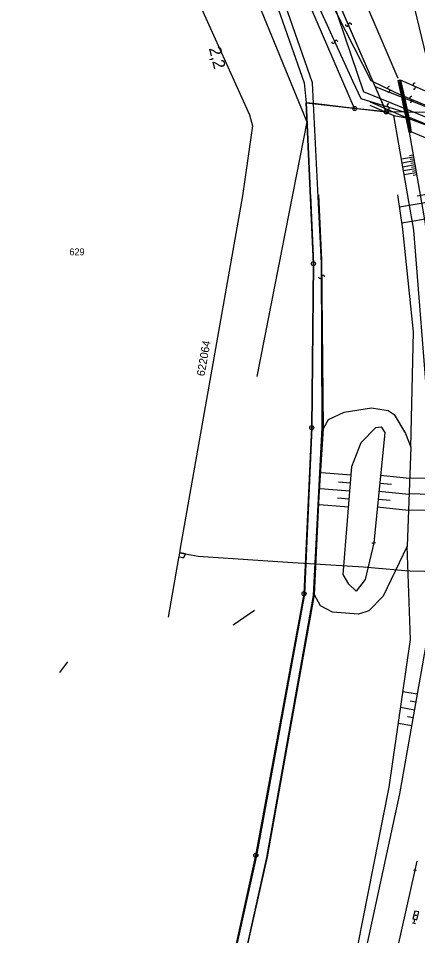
# Model space of a CAD drawing. Extents: x -469926 to -462499, y -1098642 to -1092733.
# Drawn here: x -465883.2 to -465783.5, y -1094774 to -1094544.8 of the extents above; entities that cross this region are included whole.
import ezdxf

# ---------------------------------------------------------------- set-up
doc = ezdxf.new("R2010")
doc.units = 0
for name, color, linetype in [('Vrstva 1', 7, 'Continuous'), ('Vrstva 10', 7, 'Continuous'), ('Vrstva 12', 7, 'Continuous'), ('Vrstva 14', 7, 'Continuous'), ('Vrstva 24', 7, 'Continuous'), ('Vrstva 4', 7, 'Continuous'), ('Vrstva 40', 7, 'Continuous'), ('Vrstva 48', 7, 'Continuous'), ('Vrstva 50', 7, 'Continuous'), ('Vrstva 51', 7, 'Continuous'), ('Vrstva 6', 7, 'Continuous'), ('Vrstva 62', 7, 'Continuous'), ('Vrstva 63', 7, 'Continuous'), ('Vrstva 7', 7, 'Continuous')]:
    doc.layers.add(name, color=color, linetype=linetype)

msp = doc.modelspace()

# ---------------------------------------------------------------- linework, layer by layer
at = {"layer": 'Vrstva 1'}
for p, q in [((-465794.58, -1094560.69), (-465808.97, -1094527.39)), ((-465794.58, -1094560.69), (-465808.97, -1094527.39)), ((-465799.23, -1094567.35), (-465815.55, -1094529.56)), ((-465799.23, -1094567.35), (-465815.55, -1094529.56)), ((-465821.49, -1094533.36), (-465811.8, -1094560.96)), ((-465821.49, -1094533.36), (-465811.8, -1094560.96)), ((-465809.71, -1094560.9), (-465819.72, -1094532.23)), ((-465809.71, -1094560.9), (-465819.72, -1094532.23)), ((-465811.8, -1094560.96), (-465811.35, -1094565.9)), ((-465811.8, -1094560.96), (-465811.35, -1094565.9)), ((-465809.45, -1094566.13), (-465809.71, -1094560.9)), ((-465809.45, -1094566.13), (-465809.71, -1094560.9)), ((-465792.03, -1094566.59), (-465794.58, -1094560.69)), ((-465792.03, -1094566.59), (-465794.58, -1094560.69)), ((-465809.45, -1094566.13), (-465811.35, -1094565.9)), ((-465811.35, -1094565.9), (-465809.53, -1094606.14)), ((-465809.45, -1094566.13), (-465811.35, -1094565.9)), ((-465811.35, -1094565.9), (-465809.53, -1094606.14)), ((-465799.23, -1094567.35), (-465809.45, -1094566.13)), ((-465799.23, -1094567.35), (-465809.45, -1094566.13)), ((-465791.33, -1094568.21), (-465799.23, -1094567.35)), ((-465791.33, -1094568.21), (-465799.23, -1094567.35)), ((-465791.33, -1094568.21), (-465792.03, -1094566.59)), ((-465791.33, -1094568.21), (-465792.03, -1094566.59)), ((-465786.67, -1094568.24), (-465791.33, -1094568.21)), ((-465786.67, -1094568.24), (-465791.33, -1094568.21)), ((-465786.15, -1094568.25), (-465786.67, -1094568.24)), ((-465786.15, -1094568.25), (-465786.67, -1094568.24)), ((-465777.3, -1094568.32), (-465786.15, -1094568.25)), ((-465777.3, -1094568.32), (-465786.15, -1094568.25)), ((-465809.53, -1094606.14), (-465809.93, -1094647.11)), ((-465809.53, -1094606.14), (-465809.93, -1094647.11)), ((-465809.93, -1094647.11), (-465811.86, -1094688.6)), ((-465809.93, -1094647.11), (-465811.86, -1094688.6)), ((-465811.86, -1094688.6), (-465823.89, -1094753.98)), ((-465829.52, -1094696.37), (-465824.2, -1094692.72)), ((-465829.52, -1094696.37), (-465824.2, -1094692.72)), ((-465870.94, -1094705.63), (-465872.92, -1094708.31)), ((-465823.89, -1094753.98), (-465836.47, -1094811.3))]:
    msp.add_line(p, q, dxfattribs=at)
at = {"layer": 'Vrstva 10'}
for points in [[(-465809.93, -1094647.11), (-465809.53, -1094606.14), (-465811.35, -1094565.9), (-465798.73, -1094567.35), (-465791.33, -1094568.21), (-465808.97, -1094527.39), (-465826.29, -1094474.97), (-465841.49, -1094454.46), (-465856.3, -1094454.39), (-465881.69, -1094409.24), (-465897.74, -1094402.23), (-465890.27, -1094385.04), (-465899.84, -1094371.44), (-465920.21, -1094342.38), (-465937.77, -1094317.53), (-465976.87, -1094259.1), (-466033.38, -1094177.84)], [(-465971.12, -1095322.11), (-465971.08, -1095322.03), (-465956.67, -1095253.05), (-465943.86, -1095198.32), (-465933.61, -1095151.26), (-465927.48, -1095140.67), (-465904.34, -1095122.76), (-465896.96, -1095106.57), (-465882.27, -1095049.78), (-465880.26, -1095017.78), (-465876.96, -1095005.81), (-465860.31, -1094932.56), (-465833.8, -1094811.76), (-465836.47, -1094811.3), (-465823.89, -1094753.98), (-465811.86, -1094688.6), (-465809.93, -1094647.11)]]:
    msp.add_lwpolyline(points, dxfattribs=at)
at = {"layer": 'Vrstva 12'}
for p, q in [((-465855.86, -1094501.44), (-465825.48, -1094568.94)), ((-465855.86, -1094501.44), (-465825.48, -1094568.94)), ((-465825.48, -1094568.94), (-465824.73, -1094571.69)), ((-465825.48, -1094568.94), (-465824.73, -1094571.69)), ((-465824.73, -1094571.69), (-465827.25, -1094589.21)), ((-465824.73, -1094571.69), (-465827.25, -1094589.21)), ((-465827.25, -1094589.21), (-465842.74, -1094677.19)), ((-465842.74, -1094677.19), (-465842.95, -1094678.38)), ((-465843.18, -1094679.66), (-465845.78, -1094694.43)), ((-465843.13, -1094679.36), (-465843.18, -1094679.66)), ((-465842.95, -1094678.38), (-465843.13, -1094679.36)), ((-465843.13, -1094679.36), (-465842.54, -1094679.46)), ((-465842.31, -1094678.49), (-465842.95, -1094678.38)), ((-465842.95, -1094678.38), (-465841.43, -1094678.64)), ((-465842.54, -1094679.46), (-465842.19, -1094679.52)), ((-465841.43, -1094678.64), (-465842.31, -1094678.49)), ((-465842.19, -1094679.52), (-465841.85, -1094679.58)), ((-465841.85, -1094679.58), (-465841.43, -1094678.64)), ((-465841.43, -1094678.64), (-465840.2, -1094678.86)), ((-465840.2, -1094678.86), (-465840.1, -1094678.87)), ((-465840.1, -1094678.87), (-465838.27, -1094679.2)), ((-465838.27, -1094679.2), (-465814.65, -1094680.76)), ((-465814.65, -1094680.76), (-465797.01, -1094681.91)), ((-465814.65, -1094680.76), (-465797.01, -1094681.91)), ((-465797.01, -1094681.91), (-465786.61, -1094682.8)), ((-465797.01, -1094681.91), (-465786.61, -1094682.8)), ((-465786.61, -1094682.8), (-465785.36, -1094682.84)), ((-465786.61, -1094682.8), (-465785.36, -1094682.84)), ((-465785.36, -1094682.84), (-465761.37, -1094683.51)), ((-465785.36, -1094682.84), (-465761.37, -1094683.51))]:
    msp.add_line(p, q, dxfattribs=at)
at = {"layer": 'Vrstva 14'}
for p, q in [((-465839.94, -1094500.3), (-465811.14, -1094570.65)), ((-465839.94, -1094500.3), (-465811.14, -1094570.65)), ((-465811.14, -1094570.65), (-465823.68, -1094634.31)), ((-465811.14, -1094570.65), (-465823.68, -1094634.31))]:
    msp.add_line(p, q, dxfattribs=at)
at = {"layer": 'Vrstva 24'}
for centre, radius in [((-465799.23, -1094567.35), 0.5), ((-465799.23, -1094567.35), 0.5), ((-465799.23, -1094567.35), 0.1), ((-465799.23, -1094567.35), 0.1), ((-465791.33, -1094568.21), 0.5), ((-465791.33, -1094568.21), 0.5), ((-465791.33, -1094568.21), 0.1), ((-465791.33, -1094568.21), 0.1), ((-465809.53, -1094606.14), 0.5), ((-465809.53, -1094606.14), 0.5), ((-465809.53, -1094606.14), 0.1), ((-465809.53, -1094606.14), 0.1), ((-465809.93, -1094647.11), 0.5), ((-465809.93, -1094647.11), 0.5), ((-465809.93, -1094647.11), 0.1), ((-465809.93, -1094647.11), 0.1), ((-465811.86, -1094688.6), 0.5), ((-465811.86, -1094688.6), 0.5), ((-465811.86, -1094688.6), 0.1), ((-465811.86, -1094688.6), 0.1), ((-465823.89, -1094753.98), 0.5), ((-465823.89, -1094753.98), 0.1)]:
    msp.add_circle(centre, radius, dxfattribs=at)
at = {"layer": 'Vrstva 4'}
for p, q in [((-465814.04, -1094529.06), (-465799.71, -1094560.58)), ((-465814.04, -1094529.06), (-465799.71, -1094560.58)), ((-465795.11, -1094560.44), (-465811.39, -1094528.19)), ((-465795.11, -1094560.44), (-465811.39, -1094528.19)), ((-465799.71, -1094560.58), (-465797.66, -1094564.85)), ((-465799.71, -1094560.58), (-465797.66, -1094564.85)), ((-465794.58, -1094560.69), (-465795.11, -1094560.44)), ((-465794.58, -1094560.69), (-465795.11, -1094560.44)), ((-465787.55, -1094564.06), (-465794.58, -1094560.69)), ((-465787.55, -1094564.06), (-465794.58, -1094560.69)), ((-465788.34, -1094560.32), (-465787.83, -1094560.21)), ((-465788.34, -1094560.32), (-465787.83, -1094560.21)), ((-465787.55, -1094564.06), (-465788.34, -1094560.32)), ((-465787.55, -1094564.06), (-465788.34, -1094560.32)), ((-465787.83, -1094560.21), (-465776.93, -1094565)), ((-465786.98, -1094564.3), (-465787.83, -1094560.21)), ((-465787.83, -1094560.21), (-465776.93, -1094565)), ((-465786.98, -1094564.3), (-465787.83, -1094560.21)), ((-465797.66, -1094564.85), (-465792.03, -1094566.59)), ((-465797.66, -1094564.85), (-465792.03, -1094566.59)), ((-465786.98, -1094564.3), (-465787.55, -1094564.06)), ((-465786.67, -1094568.24), (-465787.55, -1094564.06)), ((-465786.98, -1094564.3), (-465787.55, -1094564.06)), ((-465786.67, -1094568.24), (-465787.55, -1094564.06)), ((-465777.3, -1094568.32), (-465786.98, -1094564.3)), ((-465786.15, -1094568.25), (-465786.98, -1094564.3)), ((-465777.3, -1094568.32), (-465786.98, -1094564.3)), ((-465786.15, -1094568.25), (-465786.98, -1094564.3)), ((-465807.49, -1094606.08), (-465809.45, -1094566.13)), ((-465807.49, -1094606.08), (-465809.45, -1094566.13)), ((-465792.03, -1094566.59), (-465786.67, -1094568.24)), ((-465792.03, -1094566.59), (-465786.67, -1094568.24)), ((-465786.47, -1094569.17), (-465786.67, -1094568.24)), ((-465786.47, -1094569.17), (-465786.67, -1094568.24)), ((-465785.91, -1094569.4), (-465786.47, -1094569.17)), ((-465785.62, -1094573.23), (-465786.47, -1094569.17)), ((-465785.91, -1094569.4), (-465786.47, -1094569.17)), ((-465785.62, -1094573.23), (-465786.47, -1094569.17)), ((-465785.91, -1094569.4), (-465786.15, -1094568.25)), ((-465785.91, -1094569.4), (-465786.15, -1094568.25)), ((-465774.94, -1094573.92), (-465785.91, -1094569.4)), ((-465785.13, -1094573.15), (-465785.91, -1094569.4)), ((-465774.94, -1094573.92), (-465785.91, -1094569.4)), ((-465785.13, -1094573.15), (-465785.91, -1094569.4)), ((-465785.13, -1094573.15), (-465785.62, -1094573.23)), ((-465785.13, -1094573.15), (-465785.62, -1094573.23)), ((-465774.06, -1094577.88), (-465785.13, -1094573.15)), ((-465774.06, -1094577.88), (-465785.13, -1094573.15)), ((-465807.3, -1094647.03), (-465807.49, -1094606.08)), ((-465807.3, -1094647.03), (-465807.49, -1094606.08)), ((-465809.48, -1094689.06), (-465807.3, -1094647.03)), ((-465809.48, -1094689.06), (-465807.3, -1094647.03)), ((-465821.15, -1094754.5), (-465809.48, -1094689.06)), ((-465833.8, -1094811.76), (-465821.15, -1094754.5))]:
    msp.add_line(p, q, dxfattribs=at)
at = {"layer": 'Vrstva 40'}
for p, q in [((-465788.11, -1094560.62), (-465787.1, -1094564.72)), ((-465788.11, -1094560.62), (-465787.1, -1094564.72)), ((-465787.1, -1094564.72), (-465785.41, -1094573.03)), ((-465787.1, -1094564.72), (-465785.41, -1094573.03))]:
    msp.add_line(p, q, dxfattribs=at)
at = {"layer": 'Vrstva 48'}
for p, q in [((-465784.52, -1094579.48), (-465787.54, -1094580.01)), ((-465784.52, -1094579.48), (-465787.54, -1094580.01)), ((-465784.6, -1094578.98), (-465785.51, -1094579.14)), ((-465784.6, -1094578.98), (-465785.51, -1094579.14)), ((-465784.34, -1094580.46), (-465787.36, -1094580.99)), ((-465784.34, -1094580.46), (-465787.36, -1094580.99)), ((-465784.17, -1094581.45), (-465787.19, -1094581.98)), ((-465784.17, -1094581.45), (-465787.19, -1094581.98)), ((-465784.43, -1094579.97), (-465785.34, -1094580.13)), ((-465784.43, -1094579.97), (-465785.34, -1094580.13)), ((-465784.26, -1094580.95), (-465785.16, -1094581.11)), ((-465784.26, -1094580.95), (-465785.16, -1094581.11)), ((-465783.99, -1094582.43), (-465787.02, -1094582.96)), ((-465783.99, -1094582.43), (-465787.02, -1094582.96)), ((-465783.82, -1094583.41), (-465786.84, -1094583.95)), ((-465783.82, -1094583.41), (-465786.84, -1094583.95)), ((-465784.08, -1094581.94), (-465784.99, -1094582.1)), ((-465784.08, -1094581.94), (-465784.99, -1094582.1)), ((-465783.91, -1094582.92), (-465784.81, -1094583.08)), ((-465783.91, -1094582.92), (-465784.81, -1094583.08)), ((-465783.73, -1094583.91), (-465784.64, -1094584.07)), ((-465783.73, -1094583.91), (-465784.64, -1094584.07))]:
    msp.add_line(p, q, dxfattribs=at)
for points in [[(-465800.1, -1094658.98), (-465807.58, -1094658.39)], [(-465800.1, -1094658.98), (-465807.58, -1094658.39)], [(-465792.77, -1094658.97), (-465785.51, -1094659.69)], [(-465792.77, -1094658.97), (-465785.51, -1094659.69)], [(-465777.23, -1094659.89), (-465785.51, -1094659.69)], [(-465777.23, -1094659.89), (-465785.51, -1094659.69)], [(-465800.26, -1094660.97), (-465803.23, -1094660.74)], [(-465800.26, -1094660.97), (-465803.23, -1094660.74)], [(-465792.97, -1094660.96), (-465790.01, -1094661.25)], [(-465792.97, -1094660.96), (-465790.01, -1094661.25)], [(-465800.42, -1094662.96), (-465807.79, -1094662.38)], [(-465800.42, -1094662.96), (-465807.79, -1094662.38)], [(-465793.16, -1094662.95), (-465785.65, -1094663.69)], [(-465793.16, -1094662.95), (-465785.65, -1094663.69)], [(-465777.32, -1094663.89), (-465785.65, -1094663.68)], [(-465777.32, -1094663.89), (-465785.65, -1094663.68)], [(-465800.73, -1094666.95), (-465808.01, -1094666.38)], [(-465800.73, -1094666.95), (-465808.01, -1094666.38)], [(-465800.57, -1094664.96), (-465803.5, -1094664.73)], [(-465800.57, -1094664.96), (-465803.5, -1094664.73)], [(-465793.36, -1094664.94), (-465790.31, -1094665.24)], [(-465793.36, -1094664.94), (-465790.31, -1094665.24)], [(-465793.56, -1094666.93), (-465785.8, -1094667.7)], [(-465793.56, -1094666.93), (-465785.8, -1094667.7)], [(-465777.42, -1094667.88), (-465785.8, -1094667.68)], [(-465777.42, -1094667.88), (-465785.8, -1094667.68)]]:
    msp.add_lwpolyline(points, dxfattribs=at)
at = {"layer": 'Vrstva 51'}
for centre, radius, start, end in [((-465801.13, -1094546.41), 0.377, 174.0343, 1.6975), ((-465801.13, -1094546.41), 0.377, 174.0343, 1.6975), ((-465800.38, -1094546.39), 0.376, 354.7104, 181.0215), ((-465800.38, -1094546.39), 0.376, 354.7104, 181.0215), ((-465804.58, -1094550.71), 0.377, 174.0343, 1.6975), ((-465804.58, -1094550.71), 0.377, 174.0343, 1.6975), ((-465803.83, -1094550.69), 0.376, 354.7104, 181.0215), ((-465803.83, -1094550.69), 0.376, 354.7104, 181.0215), ((-465784.25, -1094561.38), 0.376, 68.9904, 255.3015), ((-465784.25, -1094561.38), 0.376, 68.9904, 255.3015), ((-465790.61, -1094562.18), 0.376, 68.9904, 255.3015), ((-465790.61, -1094562.18), 0.376, 68.9904, 255.3015), ((-465790.79, -1094562.91), 0.377, 248.3143, 75.9775), ((-465790.79, -1094562.91), 0.377, 248.3143, 75.9775), ((-465784.43, -1094562.11), 0.377, 248.3143, 75.9775), ((-465784.43, -1094562.11), 0.377, 248.3143, 75.9775), ((-465785.06, -1094564.69), 0.376, 68.9904, 255.3015), ((-465785.06, -1094564.69), 0.376, 68.9904, 255.3015), ((-465785.25, -1094565.42), 0.377, 248.3143, 75.9775), ((-465785.25, -1094565.42), 0.377, 248.3143, 75.9775), ((-465790.75, -1094566.59), 0.376, 68.9904, 255.3015), ((-465790.75, -1094566.59), 0.376, 68.9904, 255.3015), ((-465790.93, -1094567.32), 0.377, 248.3143, 75.9775), ((-465790.93, -1094567.32), 0.377, 248.3143, 75.9775), ((-465807.1, -1094609.41), 0.376, 354.7104, 181.0215), ((-465807.1, -1094609.41), 0.376, 354.7104, 181.0215), ((-465807.85, -1094609.43), 0.377, 174.0343, 1.6975), ((-465807.85, -1094609.43), 0.377, 174.0343, 1.6975)]:
    msp.add_arc(centre, radius, start, end, dxfattribs=at)
at = {"layer": 'Vrstva 6'}
for p, q in [((-465826.41, -1094476.15), (-465797, -1094563.21)), ((-465826.41, -1094476.15), (-465797, -1094563.21)), ((-465788.27, -1094560.36), (-465787.77, -1094560.25)), ((-465788.27, -1094560.36), (-465787.77, -1094560.25)), ((-465788.07, -1094561.22), (-465788.27, -1094560.36)), ((-465788.07, -1094561.22), (-465788.27, -1094560.36)), ((-465787.77, -1094560.25), (-465786.78, -1094564.6)), ((-465787.77, -1094560.25), (-465786.78, -1094564.6)), ((-465750.93, -1094581.98), (-465797, -1094563.21)), ((-465750.93, -1094581.98), (-465797, -1094563.21)), ((-465788.07, -1094561.22), (-465786.14, -1094570.03)), ((-465788.07, -1094561.22), (-465786.14, -1094570.03)), ((-465786.78, -1094564.6), (-465785.64, -1094569.93)), ((-465786.78, -1094564.6), (-465785.64, -1094569.93)), ((-465786.14, -1094570.03), (-465785.57, -1094573.33)), ((-465786.14, -1094570.03), (-465785.57, -1094573.33)), ((-465785.64, -1094569.93), (-465785.07, -1094573.24)), ((-465785.64, -1094569.93), (-465785.07, -1094573.24)), ((-465785.57, -1094573.33), (-465785.07, -1094573.24)), ((-465785.57, -1094573.33), (-465785.07, -1094573.24))]:
    msp.add_line(p, q, dxfattribs=at)
at = {"layer": 'Vrstva 62'}
for points in [[(-465788.32, -1094559.86), (-465801.66, -1094528.72), (-465815.01, -1094497.59)], [(-465788.32, -1094559.86), (-465801.66, -1094528.72), (-465815.01, -1094497.59)], [(-465775.73, -1094531.28), (-465791.14, -1094509.48), (-465790.42, -1094523.45), (-465784.31, -1094542.36), (-465779.58, -1094561.66), (-465778.55, -1094564.39), (-465776.93, -1094565.02), (-465774.67, -1094563.48)], [(-465775.73, -1094531.28), (-465791.14, -1094509.48), (-465790.42, -1094523.45), (-465784.31, -1094542.36), (-465779.58, -1094561.66), (-465778.55, -1094564.39), (-465776.93, -1094565.02), (-465774.67, -1094563.48)], [(-465793.9, -1094561.94), (-465781.72, -1094566.73), (-465774.68, -1094569.37), (-465771.5, -1094570.57)], [(-465793.9, -1094561.94), (-465781.72, -1094566.73), (-465774.68, -1094569.37), (-465771.5, -1094570.57)], [(-465795.46, -1094566.53), (-465789.46, -1094569.06), (-465786.29, -1094569.64)], [(-465795.46, -1094566.53), (-465789.46, -1094569.06), (-465786.29, -1094569.64)], [(-465762.88, -1094578.84), (-465774.97, -1094573.96), (-465786.29, -1094569.64), (-465795.3, -1094565.8)], [(-465762.88, -1094578.84), (-465774.97, -1094573.96), (-465786.29, -1094569.64), (-465795.3, -1094565.8)], [(-465780.67, -1094645.08), (-465784.42, -1094597.72), (-465786.94, -1094583.39), (-465789.46, -1094569.06)], [(-465780.67, -1094645.08), (-465784.42, -1094597.72), (-465786.94, -1094583.39), (-465789.46, -1094569.06)], [(-465785.61, -1094573.3), (-465781.58, -1094596.08), (-465777.92, -1094635.27), (-465777.31, -1094653.49), (-465778.11, -1094671.71)], [(-465785.61, -1094573.3), (-465781.58, -1094596.08), (-465777.92, -1094635.27), (-465777.31, -1094653.49), (-465778.11, -1094671.71)]]:
    msp.add_lwpolyline(points, dxfattribs=at)
at = {"layer": 'Vrstva 63'}
for p, q in [((-465794.45, -1094675.92), (-465794.45, -1094675.92)), ((-465794.45, -1094675.92), (-465794.45, -1094675.92)), ((-465784.16, -1094757.68), (-465784.16, -1094757.68)), ((-465784.75, -1094770.84), (-465784.02, -1094771.01)), ((-465784.38, -1094770.92), (-465784.38, -1094770.92))]:
    msp.add_line(p, q, dxfattribs=at)
for points in [[(-465810.25, -1094588.92), (-465809.52, -1094606.16), (-465809.9, -1094647.03), (-465811.72, -1094688.73), (-465823.7, -1094754.13), (-465836.49, -1094811.38), (-465863.42, -1094931.53), (-465880.55, -1094999.89)], [(-465876.78, -1095005.61), (-465860.14, -1094932.66), (-465833.88, -1094811.73), (-465820.99, -1094754.37), (-465809.21, -1094688.88), (-465808.07, -1094664.22), (-465806.99, -1094647.32), (-465807.43, -1094605.16), (-465808.18, -1094588.92)], [(-465780.53, -1094588.92), (-465778.36, -1094601.72), (-465776.75, -1094640.23), (-465777.64, -1094676.88), (-465778.29, -1094685), (-465781.16, -1094700.08), (-465788, -1094738.59), (-465798.12, -1094785.19)], [(-465785.22, -1094651.99), (-465784.54, -1094623.15), (-465787.22, -1094597.51), (-465788.41, -1094588.92)], [(-465785.22, -1094651.99), (-465784.54, -1094623.15), (-465787.22, -1094597.51), (-465788.41, -1094588.92)], [(-465780.23, -1094590.7), (-465787.98, -1094592.01)], [(-465780.23, -1094590.7), (-465787.98, -1094592.01)], [(-465781.7, -1094588.92), (-465783.64, -1094589.25)], [(-465781.7, -1094588.92), (-465783.64, -1094589.25)], [(-465779.56, -1094594.64), (-465787.43, -1094595.97)], [(-465779.56, -1094594.64), (-465787.43, -1094595.97)], [(-465806.99, -1094647.32), (-465805.77, -1094645.07), (-465801.82, -1094643.27), (-465795.01, -1094642.17), (-465790.81, -1094642.78), (-465789.36, -1094643.78), (-465786.56, -1094648.54), (-465785.22, -1094651.99), (-465785.8, -1094667.7)], [(-465806.99, -1094647.32), (-465805.77, -1094645.07), (-465801.82, -1094643.27), (-465795.01, -1094642.17), (-465790.81, -1094642.78), (-465789.36, -1094643.78), (-465786.56, -1094648.54), (-465785.22, -1094651.99), (-465785.8, -1094667.7)], [(-465799.93, -1094656.79), (-465797.62, -1094650.78), (-465793.92, -1094647.08), (-465792.62, -1094646.93), (-465791.72, -1094648.33), (-465794.45, -1094675.92), (-465796.55, -1094685.08), (-465798.81, -1094687.94)], [(-465799.93, -1094656.79), (-465797.62, -1094650.78), (-465793.92, -1094647.08), (-465792.62, -1094646.93), (-465791.72, -1094648.33), (-465794.45, -1094675.92), (-465796.55, -1094685.08), (-465798.81, -1094687.94)], [(-465802.06, -1094683.83), (-465799.93, -1094656.79)], [(-465802.06, -1094683.83), (-465799.93, -1094656.79)], [(-465785.8, -1094667.7), (-465786.14, -1094676.68)], [(-465785.8, -1094667.7), (-465786.14, -1094676.68)], [(-465794.07, -1094675.98), (-465794.11, -1094675.83), (-465794.26, -1094675.75), (-465794.4, -1094675.81), (-465794.51, -1094676.04), (-465794.66, -1094676.09), (-465794.79, -1094676.01), (-465794.82, -1094675.86)], [(-465794.07, -1094675.98), (-465794.11, -1094675.83), (-465794.26, -1094675.75), (-465794.4, -1094675.81), (-465794.51, -1094676.04), (-465794.66, -1094676.09), (-465794.79, -1094676.01), (-465794.82, -1094675.86)], [(-465799.76, -1094783.33), (-465790.64, -1094736.92), (-465785.31, -1094700.05), (-465786.14, -1094676.68), (-465792.06, -1094689.19), (-465795.71, -1094692.85), (-465798.26, -1094693.7), (-465804.72, -1094693.19), (-465807.72, -1094691.64), (-465809.21, -1094688.88)], [(-465798.81, -1094687.94), (-465800.71, -1094686.23), (-465802.06, -1094683.83)], [(-465798.81, -1094687.94), (-465800.71, -1094686.23), (-465802.06, -1094683.83)], [(-465783.58, -1094713.73), (-465787.2, -1094713.09)], [(-465783.58, -1094713.73), (-465787.2, -1094713.09)], [(-465784.28, -1094717.67), (-465787.77, -1094717.05)], [(-465784.28, -1094717.67), (-465787.77, -1094717.05)], [(-465783.93, -1094715.7), (-465785.35, -1094715.45)], [(-465783.93, -1094715.7), (-465785.35, -1094715.45)], [(-465784.98, -1094721.6), (-465788.34, -1094721.01)], [(-465784.98, -1094721.6), (-465788.34, -1094721.01)], [(-465784.63, -1094719.64), (-465786, -1094719.39)], [(-465784.63, -1094719.64), (-465786, -1094719.39)], [(-465783.66, -1094755.44), (-465784.16, -1094757.68), (-465793.18, -1094797.85), (-465802.05, -1094837.89), (-465802.59, -1094840.56), (-465813.37, -1094889.28), (-465823.57, -1094935.17), (-465834.93, -1094986.47), (-465841.23, -1095015.1), (-465842.3, -1095020.05), (-465845.29, -1095033.45), (-465856.61, -1095084.68), (-465866.81, -1095131.13), (-465867.32, -1095133.47), (-465900.14, -1095281.3)], [(-465784.35, -1094757.68), (-465784.26, -1094757.51), (-465784.06, -1094757.51), (-465783.96, -1094757.68), (-465784.06, -1094757.85), (-465784.26, -1094757.85), (-465784.35, -1094757.68)], [(-465784.38, -1094770.92), (-465784.16, -1094769.95), (-465783.67, -1094770.06), (-465783.23, -1094768.11), (-465784.21, -1094767.89), (-465784.65, -1094769.84), (-465784.16, -1094769.95)], [(-465783.96, -1094769.07), (-465784.03, -1094769.01), (-465784, -1094768.91), (-465783.92, -1094768.88), (-465783.86, -1094768.94), (-465783.88, -1094769.04), (-465783.96, -1094769.07), (-465783.92, -1094768.88)]]:
    msp.add_lwpolyline(points, dxfattribs=at)

# ---------------------------------------------------------------- texts
at = {"layer": 'Vrstva 12'}
msp.add_text('622064', height=2, rotation=80.0147, dxfattribs=at).set_placement((-465836.72, -1094634.34))
msp.add_text('622064', height=2, rotation=80.0147, dxfattribs=at).set_placement((-465836.72, -1094634.34))
at = {"layer": 'Vrstva 50'}
msp.add_text('629', height=1.7, dxfattribs=at).set_placement((-465870.44, -1094604.02))
at = {"layer": 'Vrstva 7'}
msp.add_text('2,2', height=3, rotation=284.3727, dxfattribs=at).set_placement((-465835.64, -1094552.31))

doc.saveas('drawing.dxf')
